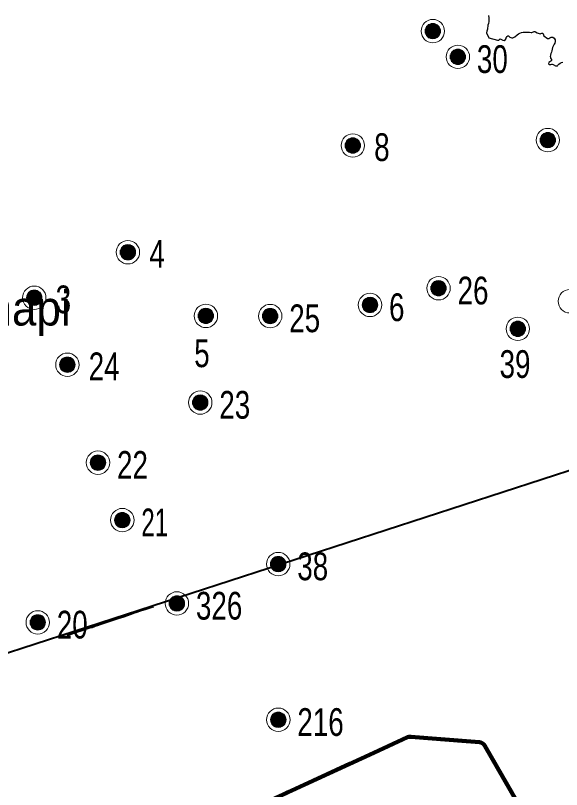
# Model space of a CAD drawing. Extents: x 553962 to 842807, y 8883888 to 9032388.
# Drawn here: x 638482 to 646361, y 8973410 to 8984576 of the extents above; entities that cross this region are included whole.
import ezdxf

# ---------------------------------------------------------------- set-up
doc = ezdxf.new("R2010")
doc.units = 0
doc.header["$LTSCALE"] = 160
doc.linetypes.add('DOT_DASHED', pattern=[7.7, 5, -1.2, 0.3, -1.2])
for name, color, linetype, lineweight in [('15', 7, 'Continuous', 25), ('21', 7, 'Continuous', 25), ('32', 7, 'Continuous', 13), ('33', 7, 'Continuous', 13), ('7', 7, 'Continuous', 90)]:
    doc.layers.add(name, color=color, linetype=linetype, lineweight=lineweight)
doc.layers.add('29', color=7, linetype='Continuous')

msp = doc.modelspace()

# ---------------------------------------------------------------- linework, layer by layer
at = {"layer": '15', "lineweight": 40}
msp.add_line((636526.5, 8974783.6), (662912, 8983353), dxfattribs=at)
for points in [[(640472.4, 8976046.8), (640441.5, 8976036.8), (640353.5, 8976006.1), (640287.6, 8975985.5), (640218.7, 8975961.9), (640200.9, 8975957.3), (640150.5, 8975938.5), (640099.3, 8975922.4), (640029.6, 8975897.5), (639963, 8975876.6), (639893.2, 8975851.7), (639703, 8975789.1)], [(639703, 8975789.1), (639664.1, 8975776.3), (639645.5, 8975769.1), (639623.8, 8975762.9), (639586.7, 8975748.7), (639556.7, 8975741.9), (639455.8, 8975707.4), (639444.1, 8975705), (639415.3, 8975694.5), (639380.3, 8975685.2), (639226.1, 8975631.6)]]:
    msp.add_lwpolyline(points, dxfattribs=at)
at = {"layer": '21'}
msp.add_lwpolyline([(645307.1, 8984577.2), (645309.6, 8984572.6), (645313.5, 8984545.7), (645310.3, 8984489.1), (645306.1, 8984462.2), (645298.7, 8984433.5), (645293.2, 8984378.7), (645284.9, 8984350.8), (645279.8, 8984323.9), (645312.4, 8984251.8), (645435.1, 8984220.4), (645450.8, 8984217.4), (645454.7, 8984218.6), (645473, 8984232.8), (645474.4, 8984237.7), (645513, 8984217.7), (645534.3, 8984215.3), (645552.1, 8984228.2), (645561.4, 8984244.2), (645563.4, 8984257.6), (645571, 8984266.9), (645573.8, 8984274.1), (645582.1, 8984275.2), (645588.9, 8984280.3), (645595.8, 8984280.6), (645617.2, 8984264.5), (645643.7, 8984251.2), (645657.8, 8984251.3), (645685.7, 8984265.8), (645720.8, 8984294.7), (645739.3, 8984311.6), (645757.9, 8984321.9), (645781.4, 8984331.5), (645806.7, 8984335.8), (645852, 8984333.8), (645898.3, 8984333.7), (645921.8, 8984328.7), (645932, 8984328.5), (645966, 8984344.7), (645976.9, 8984346.4), (645987.8, 8984340.9), (646010.2, 8984326), (646036.9, 8984314.5), (646055.1, 8984312.7), (646060.6, 8984315.8), (646079.4, 8984322.4), (646090.5, 8984322.5), (646097, 8984312.2), (646105.3, 8984283.1), (646157.1, 8984243.2), (646170.2, 8984242.8), (646179.3, 8984244.7), (646193.2, 8984252.7), (646210.9, 8984260.5), (646231.3, 8984263.8), (646234.4, 8984263.1), (646256, 8984249.2), (646271.1, 8984222.9), (646271.2, 8984198.1), (646264.8, 8984175), (646256.7, 8984163.4), (646252.5, 8984152.3), (646232.4, 8984111.9), (646228.6, 8984089.8), (646221.2, 8984067.5), (646217.8, 8984047), (646208.5, 8984025.5), (646201.6, 8984002.4), (646197.2, 8983982.5), (646199.9, 8983977.5), (646203.5, 8983960.5), (646214.4, 8983938.6), (646218.5, 8983926.6), (646208.4, 8983916.5), (646177.6, 8983897.5), (646174.8, 8983879.2), (646187.6, 8983870.2), (646196.7, 8983867.3), (646206, 8983867.2), (646221.1, 8983872.7), (646226.9, 8983872.9), (646242.3, 8983868.7), (646272.1, 8983849.4), (646291.4, 8983848.2), (646301.4, 8983851.2), (646309, 8983856.7), (646323, 8983874.5), (646341.7, 8983889.2), (646361.2, 8983898), (646382.2, 8983904.2)], dxfattribs=at)
at = {"layer": '32'}
for p, q in [((643280, 8982790), (643280, 8982610)), ((643290, 8982800), (643290, 8982600)), ((643300, 8982800), (643300, 8982600)), ((643310, 8982800), (643310, 8982600)), ((643320, 8982810), (643320, 8982590)), ((643330, 8982810), (643330, 8982590)), ((643340, 8982810), (643340, 8982590)), ((643350, 8982810), (643350, 8982590)), ((643360, 8982810), (643360, 8982590)), ((643370, 8982810), (643370, 8982590)), ((643380, 8982810), (643380, 8982590)), ((643390, 8982800), (643390, 8982600)), ((643400, 8982800), (643400, 8982600)), ((643410, 8982790), (643410, 8982610)), ((643240, 8982730), (643240, 8982670)), ((643250, 8982750), (643250, 8982650)), ((643260, 8982770), (643260, 8982630)), ((643270, 8982780), (643270, 8982620)), ((643420, 8982780), (643420, 8982620)), ((643430, 8982770), (643430, 8982630)), ((643440, 8982760), (643440, 8982640)), ((643450, 8982740), (643450, 8982660)), ((640015, 8981230), (640015, 8981090)), ((640025, 8981240), (640025, 8981080)), ((640035, 8981250), (640035, 8981070)), ((640045, 8981260), (640045, 8981060)), ((640055, 8981260), (640055, 8981060)), ((640065, 8981260), (640065, 8981060)), ((640075, 8981270), (640075, 8981050)), ((640085, 8981270), (640085, 8981050)), ((640095, 8981270), (640095, 8981050)), ((640105, 8981270), (640105, 8981050)), ((640115, 8981270), (640115, 8981050)), ((640125, 8981270), (640125, 8981050)), ((640135, 8981270), (640135, 8981050)), ((640145, 8981260), (640145, 8981060)), ((640155, 8981260), (640155, 8981060)), ((640165, 8981250), (640165, 8981070)), ((640175, 8981240), (640175, 8981080)), ((640185, 8981230), (640185, 8981090)), ((640195, 8981220), (640195, 8981100)), ((639995, 8981190), (639995, 8981130)), ((640005, 8981210), (640005, 8981110)), ((640205, 8981200), (640205, 8981120)), ((638654, 8980554), (638654, 8980454)), ((638664, 8980574), (638664, 8980434)), ((638674, 8980584), (638674, 8980424)), ((638684, 8980594), (638684, 8980414)), ((638694, 8980604), (638694, 8980404)), ((638704, 8980604), (638704, 8980404)), ((638714, 8980604), (638714, 8980404)), ((638724, 8980614), (638724, 8980394)), ((638734, 8980614), (638734, 8980394)), ((638744, 8980614), (638744, 8980394)), ((638754, 8980614), (638754, 8980394)), ((638764, 8980614), (638764, 8980394)), ((638774, 8980614), (638774, 8980394)), ((638784, 8980614), (638784, 8980394)), ((638794, 8980604), (638794, 8980404)), ((638804, 8980604), (638804, 8980404)), ((638814, 8980594), (638814, 8980414)), ((638824, 8980584), (638824, 8980424)), ((638834, 8980574), (638834, 8980434)), ((638844, 8980564), (638844, 8980444)), ((638644, 8980534), (638644, 8980474)), ((638854, 8980544), (638854, 8980464)), ((639121, 8979568), (639121, 8979508)), ((639131, 8979588), (639131, 8979488)), ((639141, 8979608), (639141, 8979468)), ((639151, 8979618), (639151, 8979458)), ((639161, 8979628), (639161, 8979448)), ((639171, 8979638), (639171, 8979438)), ((639181, 8979638), (639181, 8979438)), ((639191, 8979638), (639191, 8979438)), ((639201, 8979648), (639201, 8979428)), ((639211, 8979648), (639211, 8979428)), ((639221, 8979648), (639221, 8979428)), ((639231, 8979648), (639231, 8979428)), ((639241, 8979648), (639241, 8979428)), ((639251, 8979648), (639251, 8979428)), ((639261, 8979648), (639261, 8979428)), ((639271, 8979638), (639271, 8979438)), ((639281, 8979638), (639281, 8979438)), ((639291, 8979628), (639291, 8979448)), ((639301, 8979618), (639301, 8979458)), ((639311, 8979608), (639311, 8979468)), ((639321, 8979598), (639321, 8979478)), ((639331, 8979578), (639331, 8979498))]:
    msp.add_line(p, q, dxfattribs=at)
for centre, radius in [((643350, 8982700), 168.7), ((643350, 8982700), 111), ((640105, 8981160), 168.7), ((640105, 8981160), 111), ((638754, 8980504), 168.7), ((638754, 8980504), 111), ((639231, 8979538), 168.7), ((639231, 8979538), 111)]:
    msp.add_circle(centre, radius, dxfattribs=at)
at = {"layer": '33'}
for p, q in [((644474, 8984460), (644474, 8984240)), ((644484, 8984460), (644484, 8984240)), ((644494, 8984460), (644494, 8984240)), ((644504, 8984460), (644504, 8984240)), ((644514, 8984460), (644514, 8984240)), ((644524, 8984460), (644524, 8984240)), ((644534, 8984460), (644534, 8984240)), ((644394, 8984380), (644394, 8984320)), ((644404, 8984400), (644404, 8984300)), ((644414, 8984420), (644414, 8984280)), ((644424, 8984430), (644424, 8984270)), ((644434, 8984440), (644434, 8984260)), ((644444, 8984450), (644444, 8984250)), ((644454, 8984450), (644454, 8984250)), ((644464, 8984450), (644464, 8984250)), ((644544, 8984450), (644544, 8984250)), ((644554, 8984450), (644554, 8984250)), ((644564, 8984440), (644564, 8984260)), ((644574, 8984430), (644574, 8984270)), ((644584, 8984420), (644584, 8984280)), ((644594, 8984410), (644594, 8984290)), ((644604, 8984390), (644604, 8984310)), ((644766, 8984029), (644766, 8983929)), ((644776, 8984049), (644776, 8983909)), ((644786, 8984059), (644786, 8983899)), ((644796, 8984069), (644796, 8983889)), ((644806, 8984079), (644806, 8983879)), ((644816, 8984079), (644816, 8983879)), ((644826, 8984079), (644826, 8983879)), ((644836, 8984089), (644836, 8983869)), ((644846, 8984089), (644846, 8983869)), ((644856, 8984089), (644856, 8983869)), ((644866, 8984089), (644866, 8983869)), ((644876, 8984089), (644876, 8983869)), ((644886, 8984089), (644886, 8983869)), ((644896, 8984089), (644896, 8983869)), ((644906, 8984079), (644906, 8983879)), ((644916, 8984079), (644916, 8983879)), ((644926, 8984069), (644926, 8983889)), ((644936, 8984059), (644936, 8983899)), ((644946, 8984049), (644946, 8983909)), ((644956, 8984039), (644956, 8983919)), ((644966, 8984019), (644966, 8983939)), ((644756, 8984009), (644756, 8983949)), ((646054, 8982808), (646054, 8982748)), ((646054, 8982808), (646054, 8982748)), ((646064, 8982828), (646064, 8982728)), ((646064, 8982828), (646064, 8982728)), ((646074, 8982848), (646074, 8982708)), ((646074, 8982848), (646074, 8982708)), ((646084, 8982858), (646084, 8982698)), ((646084, 8982858), (646084, 8982698)), ((646094, 8982868), (646094, 8982688)), ((646094, 8982868), (646094, 8982688)), ((646104, 8982878), (646104, 8982678)), ((646104, 8982878), (646104, 8982678)), ((646114, 8982878), (646114, 8982678)), ((646114, 8982878), (646114, 8982678)), ((646124, 8982878), (646124, 8982678)), ((646124, 8982878), (646124, 8982678)), ((646134, 8982888), (646134, 8982668)), ((646134, 8982888), (646134, 8982668)), ((646144, 8982888), (646144, 8982668)), ((646144, 8982888), (646144, 8982668)), ((646154, 8982888), (646154, 8982668)), ((646154, 8982888), (646154, 8982668)), ((646164, 8982888), (646164, 8982668)), ((646164, 8982888), (646164, 8982668)), ((646174, 8982888), (646174, 8982668)), ((646174, 8982888), (646174, 8982668)), ((646184, 8982888), (646184, 8982668)), ((646184, 8982888), (646184, 8982668)), ((646194, 8982888), (646194, 8982668)), ((646194, 8982888), (646194, 8982668)), ((646204, 8982878), (646204, 8982678)), ((646204, 8982878), (646204, 8982678)), ((646214, 8982878), (646214, 8982678)), ((646214, 8982878), (646214, 8982678)), ((646224, 8982868), (646224, 8982688)), ((646224, 8982868), (646224, 8982688)), ((646234, 8982858), (646234, 8982698)), ((646234, 8982858), (646234, 8982698)), ((646244, 8982848), (646244, 8982708)), ((646244, 8982848), (646244, 8982708)), ((646254, 8982838), (646254, 8982718)), ((646254, 8982838), (646254, 8982718)), ((646264, 8982818), (646264, 8982738)), ((646264, 8982818), (646264, 8982738)), ((644477, 8980671), (644477, 8980611)), ((644487, 8980691), (644487, 8980591)), ((644497, 8980711), (644497, 8980571)), ((644507, 8980721), (644507, 8980561)), ((644517, 8980731), (644517, 8980551)), ((644527, 8980741), (644527, 8980541)), ((644537, 8980741), (644537, 8980541)), ((644547, 8980741), (644547, 8980541)), ((644557, 8980751), (644557, 8980531)), ((644567, 8980751), (644567, 8980531)), ((644577, 8980751), (644577, 8980531)), ((644587, 8980751), (644587, 8980531)), ((644597, 8980751), (644597, 8980531)), ((644607, 8980751), (644607, 8980531)), ((644617, 8980751), (644617, 8980531)), ((644627, 8980741), (644627, 8980541)), ((644637, 8980741), (644637, 8980541)), ((644647, 8980731), (644647, 8980551)), ((644657, 8980721), (644657, 8980561)), ((644667, 8980711), (644667, 8980571)), ((644677, 8980701), (644677, 8980581)), ((644687, 8980681), (644687, 8980601)), ((643498, 8980450), (643498, 8980350)), ((643508, 8980470), (643508, 8980330)), ((643518, 8980480), (643518, 8980320)), ((643528, 8980490), (643528, 8980310)), ((643538, 8980500), (643538, 8980300)), ((643548, 8980500), (643548, 8980300)), ((643558, 8980500), (643558, 8980300)), ((643568, 8980510), (643568, 8980290)), ((643578, 8980510), (643578, 8980290)), ((643588, 8980510), (643588, 8980290)), ((643598, 8980510), (643598, 8980290)), ((643608, 8980510), (643608, 8980290)), ((643618, 8980510), (643618, 8980290)), ((643628, 8980510), (643628, 8980290)), ((643638, 8980500), (643638, 8980300)), ((643648, 8980500), (643648, 8980300)), ((643658, 8980490), (643658, 8980310)), ((643668, 8980480), (643668, 8980320)), ((643678, 8980470), (643678, 8980330)), ((643688, 8980460), (643688, 8980340)), ((643698, 8980440), (643698, 8980360)), ((641160, 8980332), (641160, 8980152)), ((641170, 8980342), (641170, 8980142)), ((641180, 8980342), (641180, 8980142)), ((641190, 8980342), (641190, 8980142)), ((641200, 8980352), (641200, 8980132)), ((641210, 8980352), (641210, 8980132)), ((641220, 8980352), (641220, 8980132)), ((641230, 8980352), (641230, 8980132)), ((641240, 8980352), (641240, 8980132)), ((641250, 8980352), (641250, 8980132)), ((641260, 8980352), (641260, 8980132)), ((641270, 8980342), (641270, 8980142)), ((641280, 8980342), (641280, 8980142)), ((641290, 8980332), (641290, 8980152)), ((642088, 8980330), (642088, 8980150)), ((642098, 8980340), (642098, 8980140)), ((642108, 8980340), (642108, 8980140)), ((642118, 8980340), (642118, 8980140)), ((642128, 8980350), (642128, 8980130)), ((642138, 8980350), (642138, 8980130)), ((642148, 8980350), (642148, 8980130)), ((642158, 8980350), (642158, 8980130)), ((642168, 8980350), (642168, 8980130)), ((642178, 8980350), (642178, 8980130)), ((642188, 8980350), (642188, 8980130)), ((642198, 8980340), (642198, 8980140)), ((642208, 8980340), (642208, 8980140)), ((642218, 8980330), (642218, 8980150)), ((643488, 8980430), (643488, 8980370)), ((641120, 8980272), (641120, 8980212)), ((641130, 8980292), (641130, 8980192)), ((641140, 8980312), (641140, 8980172)), ((641150, 8980322), (641150, 8980162)), ((641300, 8980322), (641300, 8980162)), ((641310, 8980312), (641310, 8980172)), ((641320, 8980302), (641320, 8980182)), ((641330, 8980282), (641330, 8980202)), ((642048, 8980270), (642048, 8980210)), ((642058, 8980290), (642058, 8980190)), ((642068, 8980310), (642068, 8980170)), ((642078, 8980320), (642078, 8980160)), ((642228, 8980320), (642228, 8980160)), ((642238, 8980310), (642238, 8980170)), ((642248, 8980300), (642248, 8980180)), ((642258, 8980280), (642258, 8980200)), ((645631, 8980105), (645631, 8980005)), ((645641, 8980125), (645641, 8979985)), ((645651, 8980135), (645651, 8979975)), ((645661, 8980145), (645661, 8979965)), ((645671, 8980155), (645671, 8979955)), ((645681, 8980155), (645681, 8979955)), ((645691, 8980155), (645691, 8979955)), ((645701, 8980165), (645701, 8979945)), ((645711, 8980165), (645711, 8979945)), ((645721, 8980165), (645721, 8979945)), ((645731, 8980165), (645731, 8979945)), ((645741, 8980165), (645741, 8979945)), ((645751, 8980165), (645751, 8979945)), ((645761, 8980165), (645761, 8979945)), ((645771, 8980155), (645771, 8979955)), ((645781, 8980155), (645781, 8979955)), ((645791, 8980145), (645791, 8979965)), ((645801, 8980135), (645801, 8979975)), ((645811, 8980125), (645811, 8979985)), ((645821, 8980115), (645821, 8979995)), ((645621, 8980085), (645621, 8980025)), ((645831, 8980095), (645831, 8980015)), ((641119, 8979102), (641119, 8978882)), ((641129, 8979102), (641129, 8978882)), ((641139, 8979102), (641139, 8978882)), ((641149, 8979102), (641149, 8978882)), ((641159, 8979102), (641159, 8978882)), ((641169, 8979102), (641169, 8978882)), ((641179, 8979102), (641179, 8978882)), ((641039, 8979022), (641039, 8978962)), ((641049, 8979042), (641049, 8978942)), ((641059, 8979062), (641059, 8978922)), ((641069, 8979072), (641069, 8978912)), ((641079, 8979082), (641079, 8978902)), ((641089, 8979092), (641089, 8978892)), ((641099, 8979092), (641099, 8978892)), ((641109, 8979092), (641109, 8978892)), ((641189, 8979092), (641189, 8978892)), ((641199, 8979092), (641199, 8978892)), ((641209, 8979082), (641209, 8978902)), ((641219, 8979072), (641219, 8978912)), ((641229, 8979062), (641229, 8978922)), ((641239, 8979052), (641239, 8978932)), ((641249, 8979032), (641249, 8978952)), ((639593, 8978205), (639593, 8978045)), ((639603, 8978215), (639603, 8978035)), ((639613, 8978225), (639613, 8978025)), ((639623, 8978225), (639623, 8978025)), ((639633, 8978225), (639633, 8978025)), ((639643, 8978235), (639643, 8978015)), ((639653, 8978235), (639653, 8978015)), ((639663, 8978235), (639663, 8978015)), ((639673, 8978235), (639673, 8978015)), ((639683, 8978235), (639683, 8978015)), ((639693, 8978235), (639693, 8978015)), ((639703, 8978235), (639703, 8978015)), ((639713, 8978225), (639713, 8978025)), ((639723, 8978225), (639723, 8978025)), ((639733, 8978215), (639733, 8978035)), ((639743, 8978205), (639743, 8978045)), ((639563, 8978155), (639563, 8978095)), ((639573, 8978175), (639573, 8978075)), ((639583, 8978195), (639583, 8978055)), ((639753, 8978195), (639753, 8978055)), ((639763, 8978185), (639763, 8978065)), ((639773, 8978165), (639773, 8978085)), ((639914, 8977326), (639914, 8977266)), ((639924, 8977346), (639924, 8977246)), ((639934, 8977366), (639934, 8977226)), ((639944, 8977376), (639944, 8977216)), ((639954, 8977386), (639954, 8977206)), ((639964, 8977396), (639964, 8977196)), ((639974, 8977396), (639974, 8977196)), ((639984, 8977396), (639984, 8977196)), ((639994, 8977406), (639994, 8977186)), ((640004, 8977406), (640004, 8977186)), ((640014, 8977406), (640014, 8977186)), ((640024, 8977406), (640024, 8977186)), ((640034, 8977406), (640034, 8977186)), ((640044, 8977406), (640044, 8977186)), ((640054, 8977406), (640054, 8977186)), ((640064, 8977396), (640064, 8977196)), ((640074, 8977396), (640074, 8977196)), ((640084, 8977386), (640084, 8977206)), ((640094, 8977376), (640094, 8977216)), ((640104, 8977366), (640104, 8977226)), ((640114, 8977356), (640114, 8977236)), ((640124, 8977336), (640124, 8977256)), ((642204, 8976752), (642204, 8976572)), ((642214, 8976762), (642214, 8976562)), ((642224, 8976762), (642224, 8976562)), ((642234, 8976762), (642234, 8976562)), ((642244, 8976772), (642244, 8976552)), ((642254, 8976772), (642254, 8976552)), ((642264, 8976772), (642264, 8976552)), ((642274, 8976772), (642274, 8976552)), ((642284, 8976772), (642284, 8976552)), ((642294, 8976772), (642294, 8976552)), ((642304, 8976772), (642304, 8976552)), ((642314, 8976762), (642314, 8976562)), ((642324, 8976762), (642324, 8976562)), ((642334, 8976752), (642334, 8976572)), ((642164, 8976692), (642164, 8976632)), ((642174, 8976712), (642174, 8976612)), ((642184, 8976732), (642184, 8976592)), ((642194, 8976742), (642194, 8976582)), ((642344, 8976742), (642344, 8976582)), ((642354, 8976732), (642354, 8976592)), ((642364, 8976722), (642364, 8976602)), ((642374, 8976702), (642374, 8976622)), ((640752, 8976194), (640752, 8975994)), ((640762, 8976194), (640762, 8975994)), ((640772, 8976194), (640772, 8975994)), ((640782, 8976204), (640782, 8975984)), ((640792, 8976204), (640792, 8975984)), ((640802, 8976204), (640802, 8975984)), ((640812, 8976204), (640812, 8975984)), ((640822, 8976204), (640822, 8975984)), ((640832, 8976204), (640832, 8975984)), ((640842, 8976204), (640842, 8975984)), ((640852, 8976194), (640852, 8975994)), ((640862, 8976194), (640862, 8975994)), ((640702, 8976124), (640702, 8976064)), ((640712, 8976144), (640712, 8976044)), ((640722, 8976164), (640722, 8976024)), ((640732, 8976174), (640732, 8976014)), ((640742, 8976184), (640742, 8976004)), ((640872, 8976184), (640872, 8976004)), ((640882, 8976174), (640882, 8976014)), ((640892, 8976164), (640892, 8976024)), ((640902, 8976154), (640902, 8976034)), ((640912, 8976134), (640912, 8976054)), ((638704, 8975871), (638704, 8975771)), ((638714, 8975891), (638714, 8975751)), ((638724, 8975901), (638724, 8975741)), ((638734, 8975911), (638734, 8975731)), ((638744, 8975921), (638744, 8975721)), ((638754, 8975921), (638754, 8975721)), ((638764, 8975921), (638764, 8975721)), ((638774, 8975931), (638774, 8975711)), ((638784, 8975931), (638784, 8975711)), ((638794, 8975931), (638794, 8975711)), ((638804, 8975931), (638804, 8975711)), ((638814, 8975931), (638814, 8975711)), ((638824, 8975931), (638824, 8975711)), ((638834, 8975931), (638834, 8975711)), ((638844, 8975921), (638844, 8975721)), ((638854, 8975921), (638854, 8975721)), ((638864, 8975911), (638864, 8975731)), ((638874, 8975901), (638874, 8975741)), ((638884, 8975891), (638884, 8975751)), ((638894, 8975881), (638894, 8975761)), ((638904, 8975861), (638904, 8975781)), ((638694, 8975851), (638694, 8975791)), ((642245, 8974526), (642245, 8974306)), ((642255, 8974526), (642255, 8974306)), ((642265, 8974526), (642265, 8974306)), ((642275, 8974526), (642275, 8974306)), ((642285, 8974526), (642285, 8974306)), ((642295, 8974526), (642295, 8974306)), ((642305, 8974526), (642305, 8974306)), ((642165, 8974446), (642165, 8974386)), ((642175, 8974466), (642175, 8974366)), ((642185, 8974486), (642185, 8974346)), ((642195, 8974496), (642195, 8974336)), ((642205, 8974506), (642205, 8974326)), ((642215, 8974516), (642215, 8974316)), ((642225, 8974516), (642225, 8974316)), ((642235, 8974516), (642235, 8974316)), ((642315, 8974516), (642315, 8974316)), ((642325, 8974516), (642325, 8974316)), ((642335, 8974506), (642335, 8974326)), ((642345, 8974496), (642345, 8974336)), ((642355, 8974486), (642355, 8974346)), ((642365, 8974476), (642365, 8974356)), ((642375, 8974456), (642375, 8974376))]:
    msp.add_line(p, q, dxfattribs=at)
for centre, radius in [((644504, 8984350), 168.7), ((644504, 8984350), 111), ((644866, 8983979), 168.7), ((644866, 8983979), 111), ((646164, 8982778), 168.7), ((646164, 8982778), 168.7), ((646164, 8982778), 111), ((646164, 8982778), 111), ((644587, 8980641), 168.7), ((644587, 8980641), 111), ((643598, 8980400), 168.7), ((646481, 8980453), 168.7), ((643598, 8980400), 111), ((641230, 8980242), 168.7), ((641230, 8980242), 111), ((642158, 8980240), 168.7), ((642158, 8980240), 111), ((645731, 8980055), 168.7), ((645731, 8980055), 111), ((641149, 8978992), 168.7), ((641149, 8978992), 111), ((639673, 8978125), 168.7), ((639673, 8978125), 111), ((640024, 8977296), 168.7), ((640024, 8977296), 111), ((642274, 8976662), 168.7), ((642274, 8976662), 111), ((640812, 8976094), 168.7), ((640812, 8976094), 111), ((638804, 8975821), 168.7), ((638804, 8975821), 111), ((642275, 8974416), 168.7), ((642275, 8974416), 111)]:
    msp.add_circle(centre, radius, dxfattribs=at)
at = {"layer": '7'}
msp.add_lwpolyline([(641465.4, 8972935.3), (643655.4, 8973941), (644139.1, 8974163.2), (644158, 8974169.6), (644177.8, 8974172.2), (644189.1, 8974171.9), (645177.9, 8974090.8), (645197.5, 8974087.2), (645216, 8974079.7), (645232.7, 8974068.7), (645246.9, 8974054.7), (645256.3, 8974041), (646352.5, 8972136.8)], dxfattribs=at)
at = {"layer": '7', "linetype": 'DOT_DASHED'}
msp.add_lwpolyline([(641465.4, 8972935.3), (643655.4, 8973941), (644139.1, 8974163.2), (644158, 8974169.6), (644177.8, 8974172.2), (644189.1, 8974171.9), (645177.9, 8974090.8), (645197.5, 8974087.2), (645216, 8974079.7), (645232.7, 8974068.7), (645246.9, 8974054.7), (645256.3, 8974041), (646352.5, 8972136.8)], dxfattribs=at)

# ---------------------------------------------------------------- texts
at = {"layer": '29', "width": 0.95}
msp.add_text('Inhapi', height=500, dxfattribs=at).set_placement((637549, 8980103.2))
at = {"layer": '32', "width": 0.75}
for s, p in [('8', (643657.8, 8982476.3)), ('4', (640412.8, 8980936.3)), ('3', (639061.8, 8980280.3)), ('24', (639538.8, 8979314.3))]:
    msp.add_text(s, height=400, dxfattribs=at).set_placement(p)
at = {"layer": '33'}
for s, width, p in [('30', 0.75, (645140.2, 8983746.1)), ('26', 0.75, (644861.2, 8980408.1)), ('6', 0.75, (643872.2, 8980167.1)), ('25', 0.75, (642432.2, 8980007.1)), ('5', 0.75, (641061.2, 8979502.6)), ('39', 0.75, (645467.3, 8979347.2)), ('23', 0.75, (641423.2, 8978759.1)), ('22', 0.75, (639947.2, 8977892.1)), ('21', 0.65, (640298.2, 8977063.1)), ('38', 0.75, (642548.2, 8976429.1)), ('326', 0.75, (641086.2, 8975861.1)), ('20', 0.75, (639078.2, 8975588.1)), ('216', 0.75, (642549.2, 8974183.1))]:
    msp.add_text(s, height=400, dxfattribs=dict(at, width=width)).set_placement(p)

doc.saveas('drawing.dxf')
